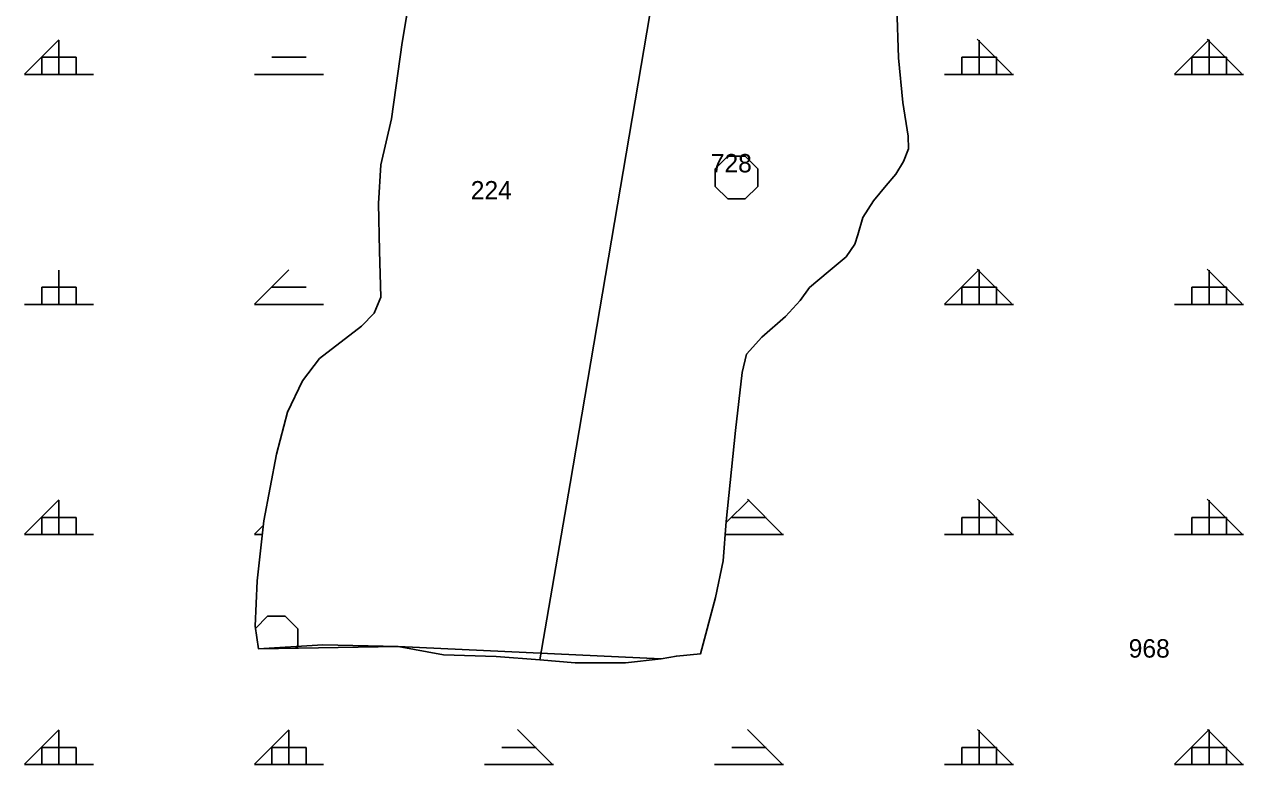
# Model space of a CAD drawing. Extents: x 410727 to 412947, y 4463506 to 4466382.
# Drawn here: x 412455.2 to 412720.2, y 4465635.9 to 4465796.8 of the extents above; entities that cross this region are included whole.
import ezdxf

# ---------------------------------------------------------------- set-up
doc = ezdxf.new("R2010")
doc.units = 0
for name, color, linetype in [('ADAKENARI', 7, 'Continuous'), ('KDS_PARSEL_NO', 7, 'Continuous'), ('KDS_PL', 7, 'Continuous'), ('PL_AYA_ORMAN', 7, 'Continuous'), ('PL_KA_TARIM_DIGER', 7, 'Continuous'), ('TR_ORMAN', 7, 'Continuous'), ('TR_TARIMALANI', 7, 'Continuous')]:
    doc.layers.add(name, color=color, linetype=linetype)

msp = doc.modelspace()

# ---------------------------------------------------------------- linework, layer by layer
at = {"layer": 'ADAKENARI'}
for p, q in [((412539.38, 4465805.47), (412537.28, 4465792.86)), ((412645.18, 4465789.48), (412644.79, 4465800.52)), ((412537.28, 4465792.86), (412534.94, 4465776.26)), ((412646.1, 4465779.75), (412645.18, 4465789.48)), ((412647.26, 4465772.49), (412646.1, 4465779.75)), ((412534.94, 4465776.26), (412532.61, 4465766.22)), ((412647.34, 4465769.71), (412647.26, 4465772.49)), ((412646.26, 4465766.93), (412647.34, 4465769.71)), ((412644.56, 4465764.23), (412646.26, 4465766.93)), ((412532.61, 4465766.22), (412532.15, 4465757.8)), ((412642.48, 4465761.76), (412644.56, 4465764.23)), ((412639.71, 4465758.44), (412642.48, 4465761.76)), ((412637.4, 4465754.81), (412639.71, 4465758.44)), ((412532.15, 4465757.8), (412532.38, 4465747.52)), ((412636.32, 4465751.03), (412637.4, 4465754.81)), ((412635.63, 4465749.02), (412636.32, 4465751.03)), ((412633.78, 4465746.24), (412635.63, 4465749.02)), ((412532.38, 4465747.52), (412532.61, 4465737.47)), ((412629.85, 4465743), (412633.78, 4465746.24)), ((412625.84, 4465739.6), (412629.85, 4465743)), ((412532.61, 4465737.47), (412531.21, 4465733.97)), ((412623.76, 4465736.75), (412625.84, 4465739.6)), ((412620.6, 4465733.27), (412623.76, 4465736.75)), ((412531.21, 4465733.97), (412528.41, 4465731.16)), ((412615.44, 4465728.8), (412620.6, 4465733.27)), ((412528.41, 4465731.16), (412519.32, 4465724.15)), ((412612.13, 4465725.09), (412615.44, 4465728.8)), ((412519.32, 4465724.15), (412515.59, 4465719.25)), ((412611.2, 4465721.08), (412612.13, 4465725.09)), ((412515.59, 4465719.25), (412512.32, 4465712.47)), ((412609.74, 4465708.49), (412611.2, 4465721.08)), ((412512.32, 4465712.47), (412509.99, 4465703.35)), ((412607.73, 4465688.73), (412609.74, 4465708.49)), ((412509.99, 4465703.35), (412507.19, 4465688.87)), ((412507.19, 4465688.87), (412505.79, 4465675.78)), ((412607.04, 4465680.16), (412607.73, 4465688.73)), ((412605.35, 4465672.21), (412607.04, 4465680.16)), ((412505.79, 4465675.78), (412505.32, 4465665.96)), ((412602.11, 4465659.93), (412605.35, 4465672.21)), ((412505.32, 4465665.96), (412506.02, 4465661.06)), ((412506.02, 4465661.06), (412536.42, 4465661.5)), ((412536.42, 4465661.5), (412593.56, 4465658.85)), ((412593.56, 4465658.85), (412596.87, 4465659.47)), ((412596.87, 4465659.47), (412602.11, 4465659.93))]:
    msp.add_line(p, q, dxfattribs=at)
at = {"layer": 'KDS_PL'}
for p, q in [((412593.65, 4465814.07), (412573.79, 4465696.95)), ((412537.28, 4465792.86), (412539.38, 4465805.47)), ((412645.18, 4465789.48), (412644.79, 4465800.52)), ((412534.94, 4465776.26), (412537.28, 4465792.86)), ((412646.1, 4465779.75), (412645.18, 4465789.48)), ((412647.26, 4465772.49), (412646.1, 4465779.75)), ((412532.61, 4465766.22), (412534.94, 4465776.26)), ((412647.34, 4465769.71), (412647.26, 4465772.49)), ((412646.26, 4465766.93), (412647.34, 4465769.71)), ((412644.56, 4465764.23), (412646.26, 4465766.93)), ((412532.15, 4465757.8), (412532.61, 4465766.22)), ((412642.48, 4465761.76), (412644.56, 4465764.23)), ((412639.71, 4465758.44), (412642.48, 4465761.76)), ((412637.4, 4465754.81), (412639.71, 4465758.44)), ((412532.38, 4465747.52), (412532.15, 4465757.8)), ((412636.32, 4465751.03), (412637.4, 4465754.81)), ((412635.63, 4465749.02), (412636.32, 4465751.03)), ((412633.78, 4465746.24), (412635.63, 4465749.02)), ((412532.61, 4465737.47), (412532.38, 4465747.52)), ((412629.85, 4465743), (412633.78, 4465746.24)), ((412625.84, 4465739.6), (412629.85, 4465743)), ((412531.21, 4465733.97), (412532.61, 4465737.47)), ((412623.76, 4465736.75), (412625.84, 4465739.6)), ((412620.6, 4465733.27), (412623.76, 4465736.75)), ((412528.41, 4465731.16), (412531.21, 4465733.97)), ((412615.44, 4465728.8), (412620.6, 4465733.27)), ((412519.32, 4465724.15), (412528.41, 4465731.16)), ((412612.13, 4465725.09), (412615.44, 4465728.8)), ((412515.59, 4465719.25), (412519.32, 4465724.15)), ((412611.2, 4465721.08), (412612.13, 4465725.09)), ((412512.32, 4465712.47), (412515.59, 4465719.25)), ((412609.74, 4465708.49), (412611.2, 4465721.08)), ((412509.99, 4465703.35), (412512.32, 4465712.47)), ((412607.73, 4465688.73), (412609.74, 4465708.49)), ((412507.19, 4465688.87), (412509.99, 4465703.35)), ((412573.79, 4465696.95), (412567.23, 4465658.67)), ((412505.79, 4465675.78), (412507.19, 4465688.87)), ((412607.04, 4465680.16), (412607.73, 4465688.73)), ((412605.35, 4465672.21), (412607.04, 4465680.16)), ((412505.32, 4465665.96), (412505.79, 4465675.78)), ((412602.11, 4465659.93), (412605.35, 4465672.21)), ((412506.02, 4465661.06), (412505.32, 4465665.96)), ((412506.02, 4465661.06), (412520.01, 4465661.88)), ((412520.01, 4465661.88), (412536.42, 4465661.5)), ((412536.42, 4465661.5), (412546.27, 4465659.76)), ((412546.27, 4465659.76), (412557.67, 4465659.37)), ((412557.67, 4465659.37), (412567.23, 4465658.67)), ((412567.23, 4465658.67), (412574.91, 4465658)), ((412574.91, 4465658), (412585.85, 4465658)), ((412585.85, 4465658), (412593.56, 4465658.85)), ((412593.56, 4465658.85), (412596.87, 4465659.47)), ((412596.87, 4465659.47), (412602.11, 4465659.93))]:
    msp.add_line(p, q, dxfattribs=at)
at = {"layer": 'PL_AYA_ORMAN'}
msp.add_lwpolyline([(412644.79, 4465800.52), (412645.18, 4465789.48), (412646.1, 4465779.75), (412647.26, 4465772.49), (412647.34, 4465769.71), (412646.26, 4465766.93), (412644.56, 4465764.23), (412642.48, 4465761.76), (412639.71, 4465758.44), (412637.4, 4465754.81), (412636.32, 4465751.03), (412635.63, 4465749.02), (412633.78, 4465746.24), (412629.85, 4465743), (412625.84, 4465739.6), (412623.76, 4465736.75), (412620.6, 4465733.27), (412615.44, 4465728.8), (412612.13, 4465725.09), (412611.2, 4465721.08), (412609.74, 4465708.49), (412607.73, 4465688.73), (412607.04, 4465680.16), (412605.35, 4465672.21), (412602.11, 4465659.93), (412596.87, 4465659.47), (412593.56, 4465658.85), (412536.42, 4465661.5), (412506.02, 4465661.06), (412505.32, 4465665.96), (412505.79, 4465675.78), (412507.19, 4465688.87), (412509.99, 4465703.35), (412512.32, 4465712.47), (412515.59, 4465719.25), (412519.32, 4465724.15), (412528.41, 4465731.16), (412531.21, 4465733.97), (412532.61, 4465737.47), (412532.38, 4465747.52), (412532.15, 4465757.8), (412532.61, 4465766.22), (412534.94, 4465776.26), (412537.28, 4465792.86), (412539.38, 4465805.47)], dxfattribs=at)
at = {"layer": 'PL_KA_TARIM_DIGER'}
msp.add_lwpolyline([(412644.79, 4465800.52), (412645.18, 4465789.48), (412646.1, 4465779.75), (412647.26, 4465772.49), (412647.34, 4465769.71), (412646.26, 4465766.93), (412644.56, 4465764.23), (412642.48, 4465761.76), (412639.71, 4465758.44), (412637.4, 4465754.81), (412636.32, 4465751.03), (412635.63, 4465749.02), (412633.78, 4465746.24), (412629.85, 4465743), (412625.84, 4465739.6), (412623.76, 4465736.75), (412620.6, 4465733.27), (412615.44, 4465728.8), (412612.13, 4465725.09), (412611.2, 4465721.08), (412609.74, 4465708.49), (412607.73, 4465688.73), (412607.04, 4465680.16), (412605.35, 4465672.21), (412602.11, 4465659.93), (412596.87, 4465659.47), (412593.56, 4465658.85), (412536.42, 4465661.5), (412506.02, 4465661.06), (412505.32, 4465665.96), (412505.79, 4465675.78), (412507.19, 4465688.87), (412509.99, 4465703.35), (412512.32, 4465712.47), (412515.59, 4465719.25), (412519.32, 4465724.15), (412528.41, 4465731.16), (412531.21, 4465733.97), (412532.61, 4465737.47), (412532.38, 4465747.52), (412532.15, 4465757.8), (412532.61, 4465766.22), (412534.94, 4465776.26), (412537.28, 4465792.86), (412539.38, 4465805.47)], dxfattribs=at)
at = {"layer": 'TR_ORMAN'}
for p, q in [((412455.16, 4465785.91), (412462.66, 4465793.41)), ((412462.67, 4465785.86), (412462.67, 4465793.36)), ((412669.72, 4465786.08), (412662.22, 4465793.58)), ((412662.67, 4465785.86), (412662.67, 4465793.36)), ((412705.16, 4465785.95), (412712.66, 4465793.45)), ((412719.72, 4465786.08), (412712.22, 4465793.58)), ((412712.67, 4465785.86), (412712.67, 4465793.36)), ((412458.92, 4465785.86), (412458.92, 4465789.61)), ((412458.92, 4465789.61), (412466.42, 4465789.61)), ((412466.42, 4465785.86), (412466.42, 4465789.61)), ((412508.92, 4465789.61), (412516.42, 4465789.61)), ((412658.92, 4465785.86), (412658.92, 4465789.61)), ((412658.92, 4465789.61), (412666.42, 4465789.61)), ((412658.92, 4465789.61), (412666.42, 4465789.61)), ((412666.42, 4465785.86), (412666.42, 4465789.61)), ((412708.92, 4465785.86), (412708.92, 4465789.61)), ((412708.92, 4465789.61), (412716.42, 4465789.61)), ((412708.92, 4465789.61), (412716.42, 4465789.61)), ((412716.42, 4465785.86), (412716.42, 4465789.61)), ((412455.17, 4465785.86), (412470.17, 4465785.86)), ((412505.17, 4465785.86), (412520.17, 4465785.86)), ((412655.17, 4465785.86), (412670.17, 4465785.86)), ((412655.17, 4465785.86), (412670.17, 4465785.86)), ((412705.17, 4465785.86), (412720.17, 4465785.86)), ((412705.17, 4465785.86), (412720.17, 4465785.86)), ((412462.67, 4465735.86), (412462.67, 4465743.36)), ((412505.16, 4465735.93), (412512.66, 4465743.43)), ((412655.16, 4465735.95), (412662.66, 4465743.45)), ((412669.75, 4465736.06), (412662.26, 4465743.55)), ((412662.67, 4465735.86), (412662.67, 4465743.36)), ((412719.75, 4465736.06), (412712.25, 4465743.55)), ((412712.67, 4465735.86), (412712.67, 4465743.36)), ((412458.92, 4465735.86), (412458.92, 4465739.61)), ((412458.92, 4465739.61), (412466.42, 4465739.61)), ((412466.42, 4465735.86), (412466.42, 4465739.61)), ((412508.92, 4465739.61), (412516.42, 4465739.61)), ((412658.92, 4465735.86), (412658.92, 4465739.61)), ((412658.92, 4465739.61), (412666.42, 4465739.61)), ((412658.92, 4465739.61), (412666.42, 4465739.61)), ((412666.42, 4465735.86), (412666.42, 4465739.61)), ((412708.92, 4465735.86), (412708.92, 4465739.61)), ((412708.92, 4465739.61), (412716.42, 4465739.61)), ((412708.92, 4465739.61), (412716.42, 4465739.61)), ((412716.42, 4465735.86), (412716.42, 4465739.61)), ((412455.17, 4465735.86), (412470.17, 4465735.86)), ((412505.17, 4465735.86), (412520.17, 4465735.86)), ((412655.17, 4465735.86), (412670.17, 4465735.86)), ((412655.17, 4465735.86), (412670.17, 4465735.86)), ((412705.17, 4465735.86), (412720.17, 4465735.86)), ((412705.17, 4465735.86), (412720.17, 4465735.86)), ((412455.16, 4465685.93), (412462.66, 4465693.43)), ((412462.67, 4465685.86), (412462.67, 4465693.36)), ((412607.71, 4465688.51), (412612.66, 4465693.45)), ((412619.79, 4465686.03), (412612.3, 4465693.53)), ((412669.79, 4465686.03), (412662.29, 4465693.53)), ((412662.67, 4465685.86), (412662.67, 4465693.36)), ((412719.78, 4465686.03), (412712.28, 4465693.53)), ((412712.67, 4465685.86), (412712.67, 4465693.36)), ((412458.92, 4465685.86), (412458.92, 4465689.61)), ((412458.92, 4465689.61), (412466.42, 4465689.61)), ((412466.42, 4465685.86), (412466.42, 4465689.61)), ((412608.92, 4465689.61), (412616.42, 4465689.61)), ((412608.92, 4465689.61), (412616.42, 4465689.61)), ((412658.92, 4465685.86), (412658.92, 4465689.61)), ((412658.92, 4465689.61), (412666.42, 4465689.61)), ((412658.92, 4465689.61), (412666.42, 4465689.61)), ((412666.42, 4465685.86), (412666.42, 4465689.61)), ((412708.92, 4465685.86), (412708.92, 4465689.61)), ((412708.92, 4465689.61), (412716.42, 4465689.61)), ((412708.92, 4465689.61), (412716.42, 4465689.61)), ((412716.42, 4465685.86), (412716.42, 4465689.61)), ((412505.16, 4465685.94), (412507.08, 4465687.86)), ((412455.17, 4465685.86), (412470.17, 4465685.86)), ((412505.17, 4465685.86), (412506.87, 4465685.86)), ((412607.5, 4465685.86), (412620.17, 4465685.86)), ((412607.5, 4465685.86), (412620.17, 4465685.86)), ((412655.17, 4465685.86), (412670.17, 4465685.86)), ((412655.17, 4465685.86), (412670.17, 4465685.86)), ((412705.17, 4465685.86), (412720.17, 4465685.86)), ((412705.17, 4465685.86), (412720.17, 4465685.86)), ((412455.16, 4465635.94), (412462.66, 4465643.43)), ((412462.67, 4465635.86), (412462.67, 4465643.36)), ((412505.16, 4465635.94), (412512.66, 4465643.44)), ((412512.67, 4465635.86), (412512.67, 4465643.36)), ((412569.83, 4465636.01), (412562.33, 4465643.51)), ((412619.83, 4465636.01), (412612.33, 4465643.51)), ((412669.82, 4465636.01), (412662.32, 4465643.51)), ((412662.67, 4465635.86), (412662.67, 4465643.36)), ((412705.16, 4465635.97), (412712.66, 4465643.47)), ((412719.81, 4465636.01), (412712.31, 4465643.51)), ((412712.67, 4465635.86), (412712.67, 4465643.36)), ((412458.92, 4465635.86), (412458.92, 4465639.61)), ((412458.92, 4465639.61), (412466.42, 4465639.61)), ((412458.92, 4465639.61), (412466.42, 4465639.61)), ((412466.42, 4465635.86), (412466.42, 4465639.61)), ((412508.92, 4465635.86), (412508.92, 4465639.61)), ((412508.92, 4465639.61), (412516.42, 4465639.61)), ((412508.92, 4465639.61), (412516.42, 4465639.61)), ((412516.42, 4465635.86), (412516.42, 4465639.61)), ((412558.92, 4465639.61), (412566.42, 4465639.61)), ((412558.92, 4465639.61), (412566.42, 4465639.61)), ((412608.92, 4465639.61), (412616.42, 4465639.61)), ((412608.92, 4465639.61), (412616.42, 4465639.61)), ((412658.92, 4465635.86), (412658.92, 4465639.61)), ((412658.92, 4465639.61), (412666.42, 4465639.61)), ((412658.92, 4465639.61), (412666.42, 4465639.61)), ((412666.42, 4465635.86), (412666.42, 4465639.61)), ((412708.92, 4465635.86), (412708.92, 4465639.61)), ((412708.92, 4465639.61), (412716.42, 4465639.61)), ((412708.92, 4465639.61), (412716.42, 4465639.61)), ((412716.42, 4465635.86), (412716.42, 4465639.61)), ((412455.17, 4465635.86), (412470.17, 4465635.86)), ((412455.17, 4465635.86), (412470.17, 4465635.86)), ((412505.17, 4465635.86), (412520.17, 4465635.86)), ((412505.17, 4465635.86), (412520.17, 4465635.86)), ((412555.17, 4465635.86), (412570.17, 4465635.86)), ((412555.17, 4465635.86), (412570.17, 4465635.86)), ((412605.17, 4465635.86), (412620.17, 4465635.86)), ((412605.17, 4465635.86), (412620.17, 4465635.86)), ((412655.17, 4465635.86), (412670.17, 4465635.86)), ((412655.17, 4465635.86), (412670.17, 4465635.86)), ((412705.17, 4465635.86), (412720.17, 4465635.86)), ((412705.17, 4465635.86), (412720.17, 4465635.86))]:
    msp.add_line(p, q, dxfattribs=at)
at = {"layer": 'TR_TARIMALANI'}
for p, q in [((412605.32, 4465765.39), (412608.03, 4465768.1)), ((412608.03, 4465768.1), (412611.86, 4465768.1)), ((412614.57, 4465765.39), (412611.86, 4465768.1)), ((412605.32, 4465761.56), (412605.32, 4465765.39)), ((412614.57, 4465761.56), (412614.57, 4465765.39)), ((412608.03, 4465758.85), (412605.32, 4465761.56)), ((412611.86, 4465758.85), (412614.57, 4465761.56)), ((412608.03, 4465758.85), (412611.86, 4465758.85)), ((412505.4, 4465665.46), (412508.03, 4465668.1)), ((412508.03, 4465668.1), (412511.86, 4465668.1)), ((412514.57, 4465665.39), (412511.87, 4465668.1)), ((412514.57, 4465661.56), (412514.57, 4465665.39)), ((412514.19, 4465661.18), (412514.57, 4465661.56))]:
    msp.add_line(p, q, dxfattribs=at)

# ---------------------------------------------------------------- texts
at = {"layer": 'KDS_PARSEL_NO'}
for s, p in [('728', (412604.35, 4465764.59)), ('224', (412552.18, 4465758.71)), ('968', (412695.19, 4465659.12))]:
    msp.add_text(s, height=4, dxfattribs=at).set_placement(p)

doc.saveas('drawing.dxf')
